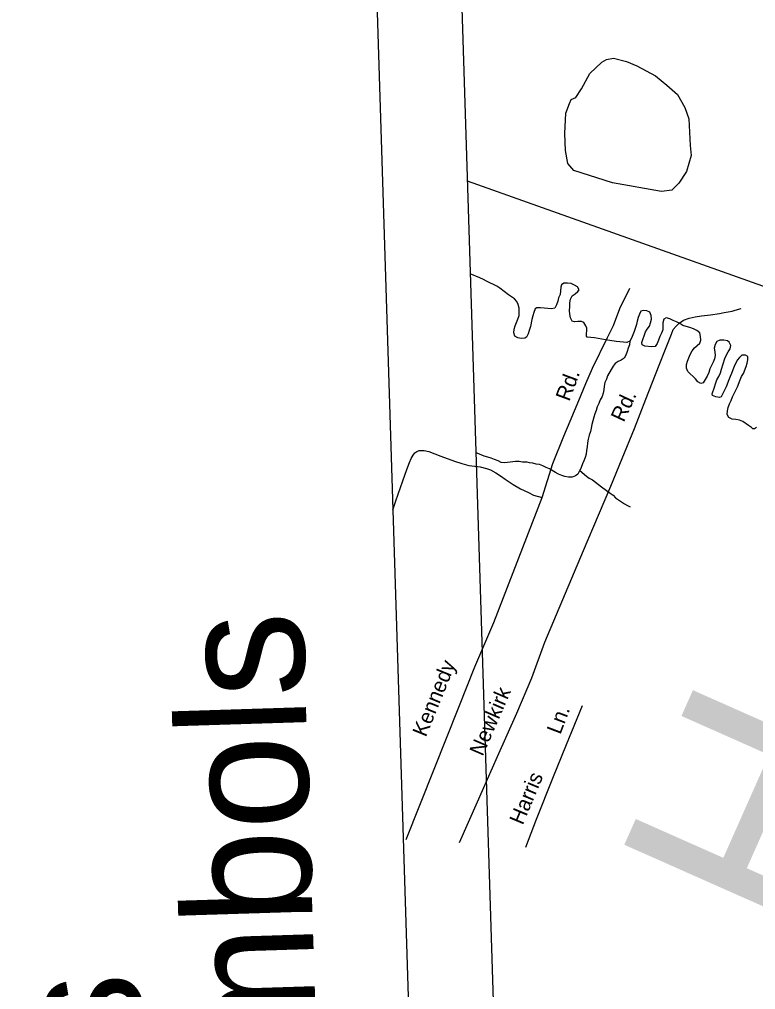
# Model space of a CAD drawing. Extents: x 2308163 to 2335412, y -96774 to 125428.
# Drawn here: x 2325896.3 to 2325961.3, y 123265.8 to 123351.5 of the extents above; entities that cross this region are included whole.
import ezdxf

# ---------------------------------------------------------------- set-up
doc = ezdxf.new("R2010")
doc.units = 0
for name, color, linetype in [('Old_Level_1', 7, 'Continuous'), ('Old_Level_10', 7, 'Continuous'), ('Old_Level_22', 7, 'Continuous'), ('Old_Level_35', 7, 'Continuous'), ('Old_Level_59', 7, 'Continuous'), ('Old_Level_60', 7, 'Continuous'), ('Old_Level_61', 7, 'Continuous'), ('Old_Level_63', 7, 'Continuous'), ('Sheet Title CELL', 7, 'Continuous')]:
    doc.layers.add(name, color=color, linetype=linetype)

msp = doc.modelspace()

# ---------------------------------------------------------------- linework, layer by layer
at = {"layer": 'Old_Level_1'}
msp.add_line((2325932.781, 123434.617), (2325949.42, 122906.551), dxfattribs=at)
msp.add_lwpolyline([(2325925.285, 123434.381), (2325941.924, 122906.315)], dxfattribs=at)
at = {"layer": 'Old_Level_35'}
for points in [[(2325942.461, 123309.283), (2325943.399, 123312.305), (2325944.359, 123314.715), (2325944.926, 123316.043), (2325945.676, 123317.853), (2325946.321, 123319.375), (2325946.894, 123320.703), (2325948.226, 123323.428), (2325948.747, 123324.476), (2325949.319, 123325.998), (2325950.183, 123327.768)], [(2325935.147, 123278.822), (2325936.754, 123282.407), (2325938.519, 123286.433), (2325940.206, 123290.259), (2325941.536, 123293.357), (2325942.692, 123296.527), (2325946.109, 123304.625), (2325947.419, 123307.722), (2325948.505, 123310.292), (2325949.512, 123312.742), (2325950.605, 123315.393), (2325951.611, 123317.969), (2325952.782, 123320.973), (2325953.341, 123322.394), (2325953.63, 123323.115), (2325953.86, 123323.716), (2325954.025, 123324.117), (2325954.276, 123324.438), (2325954.528, 123324.672), (2325954.94, 123324.947), (2325955.439, 123325.136), (2325955.971, 123325.252), (2325956.51, 123325.322), (2325957.309, 123325.419), (2325958.121, 123325.549), (2325958.527, 123325.631), (2325959.213, 123325.755), (2325959.499, 123325.836), (2325960.031, 123325.985)], [(2325929.261, 123308.196), (2325929.532, 123308.998), (2325930.143, 123310.773), (2325930.498, 123311.774), (2325930.735, 123312.375), (2325930.893, 123312.742), (2325931.058, 123313.023), (2325931.217, 123313.23), (2325931.376, 123313.351), (2325931.582, 123313.432), (2325931.722, 123313.446), (2325932.028, 123313.434), (2325932.435, 123313.356), (2325933.496, 123312.955), (2325934.704, 123312.515), (2325935.352, 123312.285), (2325935.992, 123312.108), (2325936.519, 123312.057), (2325936.992, 123312), (2325937.532, 123311.863), (2325937.892, 123311.731), (2325938.373, 123311.474), (2325938.861, 123311.157), (2325939.176, 123310.918), (2325939.891, 123310.449), (2325940.532, 123310.066), (2325941.253, 123309.723), (2325941.694, 123309.505), (2325942.461, 123309.283)], [(2325930.436, 123279.085), (2325932.923, 123285.313), (2325935.087, 123290.766), (2325936.494, 123294.344), (2325938.18, 123298.25), (2325942.461, 123309.283)], [(2325940.998, 123278.405), (2325941.965, 123280.888), (2325943.405, 123284.513), (2325944.61, 123287.483), (2325946.011, 123290.941)]]:
    msp.add_lwpolyline(points, dxfattribs=at)
at = {"layer": 'Old_Level_59'}
for points in [[(2325950.181, 123323.086), (2325950.159, 123322.782), (2325950.047, 123322.481), (2325949.965, 123322.174), (2325949.843, 123321.873), (2325949.702, 123321.599), (2325949.439, 123321.42), (2325949.151, 123321.303), (2325948.885, 123321.139), (2325948.714, 123320.881), (2325948.557, 123320.591), (2325948.217, 123320.039), (2325948.118, 123319.748), (2325947.975, 123319.438), (2325947.912, 123319.13), (2325947.882, 123318.811), (2325947.831, 123318.498), (2325947.743, 123318.201), (2325947.583, 123317.907), (2325947.446, 123317.606), (2325947.32, 123317.301), (2325947.229, 123316.979), (2325947.111, 123316.673), (2325947.012, 123316.382), (2325946.85, 123315.752), (2325946.779, 123315.414), (2325946.706, 123315.117), (2325946.593, 123314.79), (2325946.52, 123314.447), (2325946.464, 123314.114), (2325946.422, 123313.78), (2325946.367, 123313.436), (2325946.333, 123313.133), (2325946.249, 123312.831), (2325946.131, 123312.54), (2325946, 123312.255), (2325945.895, 123311.939), (2325945.771, 123311.669)], [(2325945.771, 123311.669), (2325945.761, 123311.649), (2325945.611, 123311.359), (2325945.385, 123311.194), (2325945.095, 123311.087), (2325944.778, 123311.083), (2325944.465, 123311.134), (2325944.176, 123311.231), (2325943.9, 123311.367), (2325943.618, 123311.514), (2325943.089, 123311.837), (2325942.794, 123311.954), (2325942.518, 123312.086), (2325942.229, 123312.197), (2325941.926, 123312.248), (2325941.628, 123312.33), (2325941.324, 123312.345), (2325941.125, 123312.403), (2325940.727, 123312.427), (2325940.422, 123312.483), (2325940.084, 123312.464), (2325939.149, 123312.349), (2325938.833, 123312.385), (2325938.554, 123312.532), (2325938.258, 123312.659), (2325937.95, 123312.772), (2325937.656, 123312.848), (2325937.319, 123312.956), (2325936.722, 123313.2), (2325936.607, 123313.202)], [(2325945.771, 123311.669), (2325946.357, 123311.176), (2325946.61, 123310.989), (2325946.896, 123310.847), (2325947.155, 123310.64), (2325947.427, 123310.448), (2325947.702, 123310.24), (2325948.46, 123309.691), (2325948.705, 123309.489), (2325948.937, 123309.263), (2325949.463, 123308.909), (2325949.728, 123308.742), (2325949.997, 123308.586), (2325950.211, 123308.482)]]:
    msp.add_lwpolyline(points, dxfattribs=at)
at = {"layer": 'Old_Level_60'}
for points in [[(2325950.181, 123323.086), (2325949.933, 123322.988), (2325949.626, 123322.999), (2325949.304, 123323.03), (2325948.995, 123323.081), (2325948.038, 123323.211), (2325947.396, 123323.335), (2325947.058, 123323.387), (2325946.418, 123323.465), (2325946.366, 123323.533), (2325946.383, 123324.254), (2325946.313, 123324.454), (2325946.135, 123324.735), (2325945.927, 123324.844), (2325945.614, 123324.839), (2325945.306, 123324.804), (2325945.109, 123324.872), (2325944.945, 123325.162), (2325944.884, 123325.479), (2325944.879, 123325.794), (2325944.893, 123326.144), (2325944.896, 123326.475), (2325944.949, 123326.818), (2325945.091, 123327.113), (2325945.357, 123327.282), (2325945.594, 123327.482), (2325945.709, 123327.646), (2325945.583, 123327.884), (2325945.317, 123328.056), (2325945.008, 123328.183), (2325944.68, 123328.22), (2325944.374, 123328.23), (2325944.151, 123328.086), (2325944.097, 123327.859), (2325944.083, 123327.534), (2325944.034, 123327.216), (2325943.902, 123326.936), (2325943.821, 123326.629), (2325943.706, 123326.312), (2325943.559, 123326.013), (2325943.258, 123325.942), (2325942.955, 123325.973), (2325942.623, 123326.025), (2325942.303, 123326.056), (2325941.982, 123326.052), (2325941.832, 123325.95), (2325941.711, 123325.644), (2325941.637, 123325.322), (2325941.55, 123325.02), (2325941.408, 123324.38), (2325941.313, 123324.053), (2325941.209, 123323.746), (2325941.079, 123323.456), (2325940.924, 123323.36), (2325940.605, 123323.335), (2325940.292, 123323.392), (2325940.036, 123323.543), (2325939.946, 123323.841), (2325939.973, 123324.16), (2325940.081, 123324.466), (2325940.304, 123325.043), (2325940.407, 123325.364), (2325940.416, 123325.694), (2325940.408, 123325.999), (2325940.343, 123326.327), (2325940.229, 123326.615), (2325940.007, 123326.841), (2325939.474, 123327.19), (2325938.716, 123327.775), (2325938.443, 123327.952), (2325938.154, 123328.099), (2325937.833, 123328.237), (2325937.53, 123328.395), (2325937.265, 123328.547), (2325936.951, 123328.705), (2325936.107, 123329.05)], [(2325951.244, 123322.989), (2325951.566, 123323.912), (2325951.731, 123324.171), (2325951.927, 123324.423), (2325952.025, 123324.725), (2325952.091, 123325.048), (2325952.077, 123325.363), (2325951.959, 123325.652), (2325951.683, 123325.773), (2325951.363, 123325.81), (2325951.176, 123325.75), (2325951.043, 123325.475), (2325950.917, 123325.19), (2325950.847, 123324.877), (2325950.77, 123324.57), (2325950.581, 123323.951), (2325950.346, 123323.365), (2325950.198, 123323.091), (2325950.181, 123323.086)], [(2325958.48, 123323.191), (2325958.137, 123323.198), (2325957.876, 123323.075), (2325957.714, 123322.796), (2325957.65, 123322.468), (2325957.68, 123322.152), (2325957.734, 123321.84), (2325957.669, 123321.537), (2325957.543, 123321.232), (2325957.405, 123320.957), (2325957.258, 123320.642), (2325957.152, 123320.331), (2325957.017, 123320.02), (2325956.842, 123319.711), (2325956.661, 123319.423), (2325956.469, 123319.348), (2325956.194, 123319.505), (2325955.994, 123319.761), (2325955.77, 123319.982), (2325955.531, 123320.204), (2325955.308, 123320.435), (2325955.189, 123320.703), (2325955.204, 123321.028), (2325955.276, 123321.33), (2325955.396, 123321.641), (2325955.52, 123321.932), (2325955.687, 123322.231), (2325955.887, 123322.508), (2325956.128, 123322.724), (2325956.371, 123322.918), (2325956.453, 123323.18), (2325956.416, 123323.511), (2325956.358, 123323.844), (2325956.111, 123324.04), (2325955.823, 123324.192), (2325955.502, 123324.315), (2325955.174, 123324.393), (2325954.866, 123324.484), (2325954.596, 123324.651), (2325954.314, 123324.798), (2325954.028, 123324.935), (2325953.721, 123325.063), (2325953.405, 123325.145), (2325953.197, 123325.04), (2325953.116, 123324.728), (2325953.103, 123324.098), (2325952.981, 123323.792), (2325952.841, 123323.518), (2325952.722, 123323.197), (2325952.605, 123322.906), (2325952.434, 123322.617), (2325952.124, 123322.587), (2325951.504, 123322.654), (2325951.282, 123322.764), (2325951.244, 123322.989)], [(2325961.374, 123315.48), (2325961.208, 123315.364), (2325961.035, 123315.354), (2325960.925, 123315.47), (2325960.667, 123315.641), (2325960.168, 123316.019), (2325959.869, 123316.136), (2325959.541, 123316.183), (2325959.225, 123316.204), (2325958.935, 123316.362), (2325958.788, 123316.626), (2325958.803, 123316.94), (2325958.883, 123317.253), (2325959.001, 123317.564), (2325959.14, 123317.869), (2325959.263, 123318.19), (2325959.403, 123318.475), (2325959.539, 123318.78), (2325959.681, 123319.065), (2325959.928, 123319.681), (2325960.054, 123319.971), (2325960.216, 123320.24), (2325960.448, 123320.852), (2325960.55, 123321.148), (2325960.619, 123321.446), (2325960.615, 123321.756), (2325960.412, 123321.864), (2325960.087, 123321.866), (2325959.872, 123321.649), (2325959.667, 123321.418), (2325959.407, 123320.852), (2325959.294, 123320.562), (2325959.179, 123320.245), (2325959.05, 123319.97), (2325958.928, 123319.685), (2325958.703, 123319.063), (2325958.407, 123318.468), (2325958.258, 123318.189), (2325958.098, 123318.123), (2325957.793, 123318.185), (2325957.493, 123318.312), (2325957.462, 123318.44), (2325957.657, 123319.028), (2325957.752, 123319.344), (2325957.881, 123319.686), (2325958.036, 123319.99), (2325958.181, 123320.305), (2325958.292, 123320.627), (2325958.591, 123321.577), (2325958.715, 123321.882), (2325958.876, 123322.166), (2325959.062, 123322.434), (2325959.102, 123322.728), (2325958.963, 123323.012), (2325958.799, 123323.124), (2325958.48, 123323.191)]]:
    msp.add_lwpolyline(points, dxfattribs=at)
at = {"layer": 'Old_Level_61'}
msp.add_lwpolyline([(2325955.601, 123339.489), (2325955.184, 123338.096), (2325954.502, 123337.047), (2325953.901, 123336.443), (2325952.978, 123336.302), (2325948.661, 123337.091), (2325945.253, 123338.164), (2325944.714, 123338.782), (2325944.499, 123339.923), (2325944.458, 123341.428), (2325944.543, 123343.224), (2325944.858, 123344.092), (2325945.024, 123344.437), (2325945.423, 123344.622), (2325945.935, 123345.391), (2325946.652, 123346.723), (2325947.726, 123347.723), (2325948.138, 123347.973), (2325948.756, 123348.079), (2325949.902, 123347.795), (2325950.814, 123347.398), (2325952.446, 123346.524), (2325953.453, 123345.711), (2325954.401, 123344.881), (2325955.033, 123343.741), (2325955.389, 123342.723), (2325955.515, 123340.366), (2325955.601, 123339.489)], dxfattribs=at)
at = {"layer": 'Old_Level_63'}
msp.add_line((2326051.481, 123296.047), (2325935.849, 123337.24), dxfattribs=at)

# ---------------------------------------------------------------- texts
at = {"layer": 'Old_Level_10'}
for s, rotation, p in [('Rd.', 69.61666, (2325944.845, 123317.716)), ('Rd.', 65.08465, (2325949.656, 123315.872)), ('Kennedy', 67.84666, (2325932.184, 123288.075)), ('Newkirk', 66.49904, (2325937.196, 123286.379)), ('Ln.', 69.1108, (2325944.055, 123288.302)), ('Harris', 67.33071, (2325940.736, 123280.306))]:
    msp.add_text(s, height=1.3328, rotation=rotation, dxfattribs=at).set_placement(p)
at = {"layer": 'Old_Level_22'}
msp.add_text('H', height=19.993, rotation=66.06668, dxfattribs=at).set_placement((2325967.086, 123268.514))
at = {"layer": 'Sheet Title CELL'}
for s, p in [('See Sheet 1B For Conventional Symbols', (2325929.943, 123025.993)), ('See Sheet 1A For Index of Sheets', (2325914.252, 123039.235))]:
    msp.add_text(s, height=11.25, rotation=91.80479, dxfattribs=at).set_placement(p)

doc.saveas('drawing.dxf')
